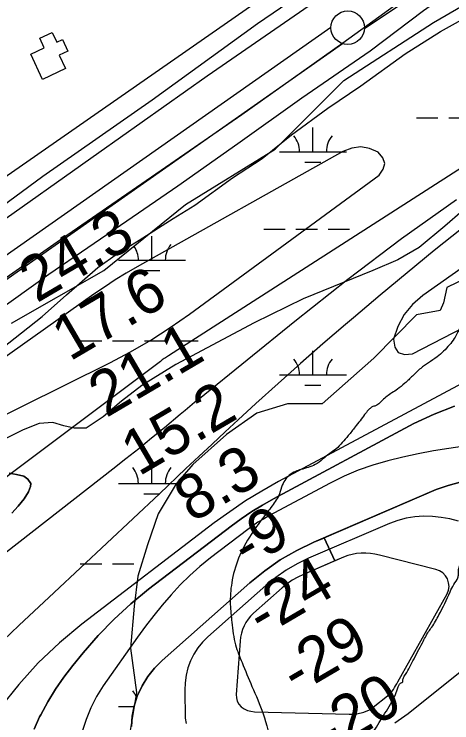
# Model space of a CAD drawing. Extents: x 3445503 to 3483459, y 540493 to 566012.
# Drawn here: x 3474367 to 3475020, y 552730 to 553787 of the extents above; entities that cross this region are included whole.
import ezdxf

# ---------------------------------------------------------------- set-up
doc = ezdxf.new("R2010")
doc.units = 0
for name, color, linetype in [('V-BLDG-OTLN', 7, 'Continuous'), ('V-FLOD-BASE', 7, 'Continuous'), ('V-LEVE-TOET', 7, 'Continuous'), ('V-RIVR-EDGE', 7, 'Continuous'), ('V-RIVR-RANG', 7, 'Continuous'), ('V-ROAD-CNTR', 7, 'Continuous'), ('V-SITE-VEGE', 7, 'Continuous'), ('V-SURV-LINE', 7, 'Continuous'), ('V-TOPO-DPTH', 7, 'Continuous'), ('V-TOPO-MINR', 7, 'Continuous'), ('V-TOPO-SHOR', 7, 'Continuous'), ('V-TOPO-WATR', 7, 'Continuous'), ('V-WETL-SWMP', 7, 'Continuous')]:
    doc.layers.add(name, color=color, linetype=linetype)

msp = doc.modelspace()

# ---------------------------------------------------------------- linework, layer by layer
at = {"layer": 'V-BLDG-OTLN'}
msp.add_lwpolyline([(3474443.6, 553705.4), (3474409.4, 553689.3), (3474391.9, 553726.7), (3474412.1, 553736.1), (3474405.3, 553750.6), (3474424.1, 553759.4), (3474430.9, 553744.7), (3474439.1, 553748.6), (3474447.2, 553731.2), (3474434.4, 553725.2)], close=True, dxfattribs=at)
at = {"layer": 'V-FLOD-BASE'}
msp.add_lwpolyline([(3473945, 553098.8), (3473974.9, 553126.9), (3473998, 553144.4), (3474048.5, 553181.1), (3474173, 553268.2), (3474303.5, 553358.1), (3474431.6, 553447.2), (3474557.7, 553534), (3474706.8, 553636.7), (3474857.6, 553743.8), (3474979.8, 553832.1), (3475055.7, 553883.9), (3475177.4, 553961.6), (3475328.5, 554061.9), (3475465.7, 554151.8), (3475610, 554247.4), (3475765.9, 554350.5)], dxfattribs=at)
at = {"layer": 'V-LEVE-TOET'}
for points in [[(3475778, 554440.2), (3475667.3, 554368.3), (3475544.6, 554285), (3475424.3, 554206.5), (3475314.8, 554137.3), (3475128.6, 554015), (3474973.2, 553913), (3474822.1, 553809.4), (3474655, 553694), (3474493.4, 553579.8), (3474327.5, 553462.5)], [(3474309.4, 553320.9), (3474419, 553398.8), (3474535.3, 553478.2), (3474611.3, 553530.6), (3474700.8, 553593.6), (3474796.4, 553661.6), (3474898.3, 553732), (3474977.9, 553791.9), (3475052.3, 553844.7)]]:
    msp.add_lwpolyline(points, dxfattribs=at)
at = {"layer": 'V-RIVR-EDGE'}
for points in [[(3475181.1, 553521.4), (3475173.8, 553508.9), (3475166.8, 553502), (3475160.2, 553491.6), (3475155.6, 553485.3), (3475153.2, 553480.8), (3475149, 553472.5), (3475140.6, 553459.3), (3475134.7, 553453.4), (3475129.1, 553447.5), (3475122.8, 553437.8), (3475119, 553429.1), (3475114.8, 553426.3), (3475103.3, 553411.4), (3475089.7, 553395.5), (3475076.8, 553378.8), (3475056.9, 553352.4), (3475044.7, 553333), (3475038.8, 553326.1), (3475033.5, 553319.8), (3475028.3, 553310.8), (3475024.1, 553303.1), (3475016.8, 553293.4), (3474998.3, 553275.4), (3474985.4, 553266.7), (3474973.9, 553258.4), (3474961.7, 553247), (3474950.2, 553236.2), (3474939.1, 553227.2), (3474931.1, 553222), (3474916.8, 553210.9), (3474905.3, 553202.3), (3474902.5, 553201.6), (3474898.4, 553198.8), (3474895.6, 553196), (3474890.3, 553189.5), (3474883.4, 553180.4), (3474876, 553171.1), (3474865.9, 553158.2), (3474856.9, 553147.8), (3474847.5, 553138.1), (3474838.1, 553131.5), (3474827.6, 553122.9), (3474816.5, 553114.9), (3474806, 553110.8), (3474795.2, 553107.6), (3474786.9, 553104.9), (3474777.8, 553099), (3474772.6, 553093.5), (3474767.4, 553084.4), (3474763.2, 553071.6), (3474752.3, 553053.5), (3474737.7, 553034.4), (3474720.9, 553010.8), (3474702.1, 552975.4), (3474691.9, 552938.6), (3474689.8, 552906.6), (3474692.1, 552879.9), (3474697.6, 552846.1), (3474707.3, 552819.7), (3474722.1, 552784.2), (3474738.7, 552743.5), (3474752.9, 552696.5), (3474757.3, 552678.1), (3474758.4, 552672.2), (3474762.5, 552670.1), (3474763.9, 552666.9), (3474765.6, 552651.3), (3474767.3, 552626.9), (3474766.5, 552599.5), (3474764.4, 552579), (3474760.9, 552576.2), (3474758.1, 552571), (3474748.3, 552544.6), (3474738.8, 552514.4), (3474733.3, 552502.9), (3474726.6, 552491.5), (3474719.6, 552484.2), (3474712.7, 552480.7), (3474708.5, 552480.4), (3474706.4, 552477.3), (3474707.1, 552473.4), (3474709.9, 552468.2), (3474709.9, 552460.9), (3474696.9, 552440.1), (3474641.2, 552383.9), (3474625.5, 552373.2), (3474620.3, 552369.4), (3474612.3, 552363.1), (3474586.8, 552342), (3474577.8, 552333.3), (3474572.6, 552327.8), (3474567.7, 552322.6), (3474552.7, 552312.2), (3474533.2, 552301.4), (3474518.6, 552294.2), (3474503.6, 552286.9), (3474483.8, 552276.2), (3474456.3, 552259.6), (3474452.1, 552256.1), (3474448.3, 552249.5), (3474447.6, 552246.4), (3474445.8, 552244.6), (3474442, 552242.6), (3474423.6, 552239.8), (3474398.5, 552236.4), (3474378.7, 552230.6), (3474354, 552220.2), (3474337.3, 552210.8), (3474322.6, 552201.5), (3474317.1, 552193.9), (3474311.5, 552189), (3474306.3, 552187.6), (3474301.8, 552187.3), (3474289.9, 552188), (3474264.5, 552177), (3474244.7, 552170.8), (3474214.1, 552163.9), (3474195.3, 552161.8), (3474169.6, 552155.6), (3474162.6, 552156), (3474160.2, 552157.1), (3474159.2, 552158.8), (3474159.2, 552162.3), (3474157.1, 552163), (3474155, 552161.9), (3474153.6, 552159.9), (3474152.9, 552152.9), (3474151.8, 552151.5), (3474148, 552150.1), (3474139.3, 552150.2), (3474134.1, 552154.7), (3474130.3, 552155.4), (3474112.6, 552151.6), (3474100.4, 552150.3), (3474092.7, 552148.2), (3474084, 552143), (3474071.1, 552130.5), (3474062.1, 552116.3), (3474057.2, 552112.5), (3474047.4, 552109), (3474037.7, 552107.3)], [(3476388.1, 553521.8), (3476367.9, 553510.1), (3476350.1, 553504.6), (3476333.8, 553499.1), (3476332.4, 553497.7), (3476331.3, 553496.3), (3476329.2, 553492.9), (3476325.4, 553487.3), (3476323, 553484.9), (3476314.6, 553483.2), (3476300.4, 553480.8), (3476282.3, 553474.5), (3476263.8, 553468), (3476242.6, 553464.9), (3476229.8, 553466.3), (3476220, 553468.4), (3476213.8, 553468.1), (3476201.3, 553467.8), (3476183.2, 553462.3), (3476168.2, 553455.4), (3476144.9, 553446.4), (3476117.7, 553437.1), (3476090.6, 553424.6), (3476064.5, 553411.8), (3476041.9, 553399), (3476027.9, 553391), (3476012.6, 553381.4), (3475990.7, 553368.9), (3475976.4, 553362), (3475961.8, 553355.8), (3475938.8, 553343.3), (3475919, 553332.2), (3475892.2, 553315.6), (3475871.6, 553305.6), (3475841.7, 553294.5), (3475802.4, 553281.4), (3475786, 553273.8), (3475755.1, 553256.5), (3475732.1, 553244.7), (3475717.1, 553236.1), (3475707, 553232.6), (3475686.2, 553228.9), (3475663.2, 553225.4), (3475621.1, 553209.5), (3475596.7, 553197.4), (3475572.4, 553187.4), (3475548.7, 553178.1), (3475524.4, 553169.8), (3475493.1, 553158.4), (3475469.4, 553146), (3475453, 553133.8), (3475439.8, 553121.4), (3475432.1, 553113), (3475426.5, 553108.9), (3475419.6, 553101.9), (3475412.2, 553092.2), (3475405.6, 553082.2), (3475403.2, 553076.9), (3475399.3, 553074.2), (3475388.9, 553068.3), (3475377.7, 553057.2), (3475350.9, 553019.4), (3475319.8, 552975.6), (3475303.8, 552954.1), (3475290.9, 552935), (3475270.6, 552902.4), (3475252.5, 552867), (3475235.7, 552828.1), (3475215.8, 552780.5), (3475198.6, 552739.2), (3475173.5, 552693.7), (3475143.5, 552655.2), (3475115.6, 552627.5), (3475090.9, 552611.2), (3475061.7, 552598.4), (3475048.1, 552592.2), (3474995.9, 552564.8), (3474927.7, 552532.7), (3474892.5, 552515), (3474854.2, 552502.6), (3474817, 552490.9), (3474812.1, 552490.2), (3474811.1, 552491.6), (3474811.5, 552496.1), (3474819.5, 552514.5), (3474823.3, 552519.7), (3474825.4, 552529.5), (3474826.8, 552533.3), (3474828.9, 552532.6), (3474830, 552535.7), (3474828.3, 552542.7), (3474828.6, 552552.1), (3474836.3, 552571.2), (3474839.5, 552587.8), (3474840.2, 552597.2), (3474846.2, 552611.8), (3474860.1, 552643.4), (3474886.7, 552689.6), (3474920.5, 552744.1), (3474936.2, 552772.2), (3474940.4, 552783.6), (3474942.5, 552787.8), (3474943.9, 552789.2), (3474947.1, 552790.9), (3474947.4, 552794.4), (3474949.5, 552799.3), (3474962.4, 552822.2), (3474976.4, 552849.3), (3474985.8, 552865.9), (3474990.4, 552872.5), (3475001.2, 552890.9), (3475018, 552925.3), (3475023.2, 552936), (3475029.5, 552946.1), (3475030.2, 552951.3), (3475030.2, 552956.9), (3475032, 552963.5), (3475036.2, 552976.3), (3475039.3, 552980.9), (3475039.7, 552984.7), (3475042.8, 552992.7), (3475047.7, 553003.1), (3475074.7, 553075), (3475081.3, 553093.4), (3475086.5, 553103.1), (3475096, 553119.1), (3475106.8, 553147.2), (3475122.2, 553181.6), (3475144.5, 553213.2), (3475168.6, 553253.8), (3475185.7, 553278.1), (3475197.2, 553290.9), (3475210.5, 553309.3), (3475215.3, 553317.3), (3475219.2, 553328), (3475224.8, 553337.4), (3475234.9, 553350.9), (3475243.3, 553370.4), (3475253.1, 553390.2), (3475270.2, 553414.5), (3475300.8, 553446.4), (3475317.9, 553465.1), (3475331.9, 553478.6), (3475345.8, 553494.2), (3475358.3, 553503.3), (3475364.3, 553509.5), (3475372.3, 553520.9)]]:
    msp.add_spline(points, degree=3, dxfattribs=at)
at = {"layer": 'V-ROAD-CNTR'}
msp.add_lwpolyline([(3472901.8, 552529.6), (3473048.7, 552629.4), (3473418.9, 552887), (3474107.4, 553372.8), (3474770.6, 553834.4), (3475389.1, 554249.8), (3475925.2, 554602.8)], dxfattribs=at)
at = {"layer": 'V-SITE-VEGE'}
for points in [[(3474337.4, 553279.7), (3474409.1, 553335.9), (3474445.1, 553367.9), (3474492.1, 553408.6), (3474521.6, 553429.6), (3474553.5, 553449.8), (3474604.4, 553481.7), (3474637, 553502), (3474692.8, 553542.5), (3474737.4, 553571.3), (3474781.2, 553606.4), (3474835.4, 553646.2), (3474884.8, 553679.7), (3474950.9, 553727.2), (3475003.5, 553760.7), (3475044, 553783.2)], [(3475036.3, 553493.1), (3475009.9, 553470.4), (3474971.7, 553438.4), (3474939.8, 553420.5), (3474902.5, 553404.3), (3474798.5, 553361.9), (3474725.4, 553326.3), (3474608.5, 553264.2), (3474557.5, 553233.1), (3474527.2, 553209.7), (3474500.1, 553186.3), (3474474.6, 553169.1), (3474456.5, 553169.3), (3474441.5, 553172.6), (3474424.9, 553177.6), (3474404.3, 553176.2), (3474380.5, 553166.9), (3474348.7, 553150.7)]]:
    msp.add_lwpolyline(points, dxfattribs=at)
at = {"layer": 'V-SURV-LINE'}
for points in [[(3476426.9, 554793.3), (3474890, 553764.9)], [(3472973.9, 552458.7), (3474840, 553767.1)], [(3474857.3, 553742.5), (3472991.1, 552434.1)]]:
    msp.add_lwpolyline(points, dxfattribs=at)
msp.add_circle((3474865, 553766.3), 25, dxfattribs=at)
at = {"layer": 'V-TOPO-DPTH'}
for points in [[(3475035, 553466.7), (3474994.2, 553434), (3474953.7, 553401), (3474913.4, 553367.6), (3474873.5, 553333.9), (3474861.7, 553323.9), (3474828, 553294.8), (3474794.4, 553265.5), (3474761.1, 553235.8), (3474728.1, 553205.8), (3474701.7, 553181.6), (3474682, 553163.6), (3474662.5, 553145.4), (3474643, 553127.2), (3474623.5, 553108.9), (3474584, 553071.6), (3474544.8, 553034.6), (3474505.6, 552997.7), (3474466.3, 552960.8), (3474426.9, 552924), (3474374.1, 552874.8), (3474351.4, 552853)], [(3475024.3, 553202), (3474993.8, 553190), (3474963.9, 553176), (3474754.4, 553064), (3474737.9, 553054.6), (3474721.8, 553044.8), (3474706.2, 553034.2), (3474690.9, 553023.1), (3474567.8, 552929.1), (3474541.5, 552907.5), (3474516.2, 552884.6), (3474492.6, 552860.1), (3474470.2, 552834.3), (3474454.7, 552815.3), (3474441.4, 552797.8), (3474428.9, 552779.9), (3474417.4, 552761.2), (3474406.8, 552742), (3474405.2, 552739.1), (3474397, 552720.7)], [(3474397, 552720.7), (3474405.2, 552739.1), (3474406.8, 552742), (3474417.4, 552761.2), (3474428.9, 552779.9), (3474441.4, 552797.8), (3474454.7, 552815.3), (3474470.2, 552834.3), (3474492.6, 552860.1), (3474516.2, 552884.6), (3474541.5, 552907.5), (3474567.8, 552929.1), (3474690.9, 553023.1), (3474706.2, 553034.2), (3474721.8, 553044.8), (3474737.9, 553054.6), (3474754.4, 553064), (3474963.9, 553176), (3474993.8, 553190), (3475024.3, 553202)], [(3474542.4, 552724.5), (3474543.2, 552739.8), (3474546.2, 552754.8), (3474550.9, 552769.5), (3474551.3, 552770.7), (3474558.3, 552785.2), (3474566.6, 552798.9), (3474576.7, 552811.3), (3474588, 552822.8), (3474719, 552938.7), (3474741.2, 552956.5), (3474764.4, 552972.8), (3474789, 552986.9), (3474814.6, 552999.4), (3474996.8, 553077.6), (3475014.7, 553084), (3475032.9, 553088.9)], [(3474829.9, 553005.9), (3474996.8, 553077.6), (3475014.7, 553084), (3475032.9, 553088.9)], [(3474827.8, 553005), (3474829.9, 553005.9), (3474845.8, 552971.4), (3474842.2, 552969.9), (3474798.9, 552951.3), (3474790.4, 552947.1), (3474782.2, 552942.5), (3474774.4, 552937), (3474767, 552931.1), (3474724.2, 552893.2), (3474720, 552889), (3474716.3, 552884.6), (3474713.1, 552879.7), (3474710.3, 552874.5), (3474708.1, 552869), (3474706.4, 552863.4), (3474705.2, 552857.7), (3474704.4, 552851.8), (3474698.4, 552772.4), (3474698.8, 552767.1), (3474700, 552762.2), (3474702.6, 552757.9), (3474706.1, 552753.9), (3474710.6, 552750.8), (3474715.3, 552748.4), (3474720.5, 552747.1), (3474725.9, 552746.3), (3474867.4, 552742.7), (3474868.8, 552742.7), (3474871.6, 552742.6), (3474874.4, 552742.6), (3474877.2, 552743), (3474878.6, 552743.3), (3474888.9, 552745.9), (3474892.7, 552747.2), (3474896.4, 552748.7), (3474899.9, 552750.8), (3474903.2, 552753.1), (3474924.5, 552770.1), (3474926.9, 552772.3), (3474929.2, 552774.6), (3474931.2, 552777.1), (3474933.1, 552779.7), (3474934.8, 552782.5), (3474936.5, 552785.2), (3474938.2, 552788.1), (3474939.8, 552790.9), (3475013.2, 552922.2), (3475015.3, 552927.7), (3475016.3, 552933.2)], [(3475016.3, 552933.2), (3475015.6, 552938.8), (3475014, 552944.4), (3475010.8, 552949.3), (3475006.9, 552953.5), (3475002.1, 552956.5), (3474996.6, 552958.7), (3474912.2, 552979.8), (3474905.5, 552981.2), (3474898.8, 552982.2), (3474891.9, 552982.7), (3474885.1, 552982.8), (3474878.3, 552982.2), (3474871.6, 552981.1), (3474865.1, 552979.3), (3474858.6, 552977), (3474845.8, 552971.4), (3474829.9, 553005.9)], [(3474542.4, 552724.5), (3474543.2, 552739.8), (3474546.2, 552754.8), (3474550.9, 552769.5), (3474551.3, 552770.7), (3474558.3, 552785.2), (3474566.6, 552798.9), (3474576.7, 552811.3), (3474588, 552822.8), (3474719, 552938.7), (3474741.2, 552956.5), (3474764.4, 552972.8), (3474789, 552986.9), (3474814.6, 552999.4), (3474827.8, 553005)], [(3475016.3, 552933.2), (3475015.6, 552938.8), (3475014, 552944.4), (3475010.8, 552949.3), (3475006.9, 552953.5), (3475002.1, 552956.5), (3474996.6, 552958.7), (3474912.2, 552979.8), (3474905.5, 552981.2), (3474898.8, 552982.2), (3474891.9, 552982.7), (3474885.1, 552982.8), (3474878.3, 552982.2), (3474871.6, 552981.1), (3474865.1, 552979.3), (3474858.6, 552977), (3474798.9, 552951.3), (3474790.4, 552947.1), (3474782.2, 552942.5), (3474774.4, 552937), (3474767, 552931.1), (3474724.2, 552893.2), (3474720, 552889), (3474716.3, 552884.6), (3474713.1, 552879.7), (3474710.3, 552874.5), (3474708.1, 552869), (3474706.4, 552863.4), (3474705.2, 552857.7), (3474704.4, 552851.8), (3474698.4, 552772.4), (3474698.8, 552767.1), (3474700, 552762.2), (3474702.6, 552757.9), (3474706.1, 552753.9), (3474710.6, 552750.8), (3474715.3, 552748.4), (3474720.5, 552747.1), (3474725.9, 552746.3), (3474867.4, 552742.7), (3474868.8, 552742.7), (3474871.6, 552742.6), (3474874.4, 552742.6), (3474877.2, 552743), (3474878.6, 552743.3), (3474888.9, 552745.9), (3474892.7, 552747.2), (3474896.4, 552748.7), (3474899.9, 552750.8), (3474903.2, 552753.1), (3474924.5, 552770.1), (3474926.9, 552772.3), (3474929.2, 552774.6), (3474931.2, 552777.1), (3474933.1, 552779.7), (3474934.8, 552782.5), (3474936.5, 552785.2), (3474938.2, 552788.1), (3474939.8, 552790.9), (3475013.2, 552922.2), (3475015.3, 552927.7), (3475016.3, 552933.2)]]:
    msp.add_lwpolyline(points, dxfattribs=at)
at = {"layer": 'V-TOPO-MINR'}
for points in [[(3477199, 554374.4), (3476221, 554289.2), (3476190.4, 554269.1), (3476159.7, 554249.2), (3476128.7, 554229.7), (3476097.5, 554210.4), (3475947.1, 554118.5), (3475840.6, 554053.5), (3475734, 553988.6), (3475627.4, 553923.9), (3475520.6, 553859.3), (3475326.3, 553741.9), (3475294.9, 553722.7), (3475263.7, 553703.5), (3475232.6, 553683.9), (3475201.6, 553664.2), (3474597.5, 553277.2), (3474595.9, 553276.2), (3474592.9, 553274.2), (3474591.3, 553273.1), (3474588.3, 553271), (3474586.8, 553269.9), (3474585.4, 553268.8), (3474023.6, 552847.5)], [(3474920.5, 553564.1), (3474917.4, 553572.5), (3474910.7, 553580.8), (3474897.6, 553586.1), (3474884.4, 553588.5), (3474871.1, 553586.6), (3474857.8, 553581.8), (3474551, 553409.8), (3474534.4, 553400.2), (3474518.1, 553390.2), (3474502.1, 553379.7), (3474486.2, 553368.9), (3474253.8, 553204.4)], [(3475270.3, 553573.3), (3474977.2, 553367.3), (3474961.9, 553353.8), (3474949.1, 553338.7), (3474940, 553321.1), (3474933.3, 553301.9), (3474935.5, 553290.1), (3474940.5, 553281.9), (3474949.6, 553279.2), (3474961.5, 553280), (3475329.8, 553469.8)], [(3474245.9, 553135.9), (3474509.9, 553266.8), (3474540.8, 553283.1), (3474571, 553300.4), (3474600.2, 553319.2), (3474628.9, 553339.1), (3474912.1, 553546.7), (3474918.1, 553555.5), (3474920.5, 553564.1)], [(3475027.3, 553509.9), (3474945.3, 553451.5), (3474865, 553390.7), (3474785.9, 553328.5), (3474643.6, 553213.2), (3474636.5, 553207.4), (3474629.3, 553201.5), (3474622.2, 553195.7), (3474615.1, 553189.8), (3474591.4, 553170), (3474572.3, 553154.3), (3474553.2, 553138.7), (3474533.9, 553123.3), (3474514.5, 553108), (3474192.2, 552857)], [(3475035, 553466.7), (3474994.2, 553434), (3474953.7, 553401), (3474913.4, 553367.6), (3474873.5, 553333.9), (3474861.7, 553323.9), (3474828, 553294.8), (3474794.4, 553265.5), (3474761.1, 553235.8), (3474728.1, 553205.8), (3474701.7, 553181.6), (3474682, 553163.6), (3474662.5, 553145.4), (3474643, 553127.2), (3474623.5, 553108.9), (3474584, 553071.6), (3474544.8, 553034.6), (3474505.6, 552997.7), (3474466.3, 552960.8), (3474426.9, 552924), (3474374.1, 552874.8), (3474351.4, 552853)], [(3475101.6, 553271.3), (3474761.6, 553089.5), (3474736.8, 553075.5), (3474712.5, 553060.7), (3474689, 553044.7), (3474665.9, 553028), (3474468.3, 552877.1), (3474434.8, 552849.2), (3474403.1, 552819.5), (3474374, 552787.3), (3474346.7, 552753.4)], [(3475078.6, 553148.4), (3475015.7, 553139.1), (3474992.8, 553135.4), (3474970, 553131.2), (3474947.4, 553126.2), (3474924.8, 553120.8), (3474902.6, 553114.3), (3474880.8, 553106.7), (3474859.6, 553097.6), (3474838.9, 553087.4), (3474747.2, 553038.4), (3474739.1, 553033.8), (3474731.1, 553029), (3474723.4, 553023.7), (3474715.8, 553018.2), (3474660.1, 552975.7), (3474644.5, 552963), (3474629.4, 552949.8), (3474615.1, 552935.6), (3474601.4, 552920.9), (3474588.3, 552905.6), (3474575.6, 552890), (3474563.3, 552874), (3474551.5, 552857.7), (3474500.2, 552784.9), (3474490.2, 552769), (3474481.4, 552752.5), (3474474.4, 552735.1), (3474468.5, 552717.2)], [(3475032.9, 553088.9), (3475014.7, 553084), (3474996.8, 553077.6), (3474814.6, 552999.4), (3474789, 552986.9), (3474764.4, 552972.8), (3474741.2, 552956.5), (3474719, 552938.7), (3474588, 552822.8), (3474576.7, 552811.3), (3474566.6, 552798.9), (3474558.3, 552785.2), (3474551.3, 552770.7), (3474550.9, 552769.5), (3474546.2, 552754.8), (3474543.2, 552739.8), (3474542.4, 552724.5)], [(3475030.5, 553030.8), (3475017.6, 553033.9), (3475004.6, 553036.2), (3474991.5, 553037.4), (3474978.3, 553037.9), (3474965.2, 553036.9), (3474952.3, 553035), (3474939.7, 553031.6), (3474927.3, 553027.1), (3474806.7, 552975.3), (3474789.7, 552967), (3474773.3, 552957.7), (3474757.8, 552946.8), (3474743, 552934.9), (3474656.4, 552858.3), (3474648.5, 552850.3), (3474641.4, 552841.7), (3474635.5, 552832.3), (3474630.4, 552822.3), (3474626.6, 552811.7), (3474623.8, 552800.9), (3474622.3, 552789.8), (3474621.8, 552778.6), (3474622.6, 552736.8), (3474623.8, 552728.8)], [(3475016.3, 552933.2), (3475015.6, 552938.8), (3475014, 552944.4), (3475010.8, 552949.3), (3475006.9, 552953.5), (3475002.1, 552956.5), (3474996.6, 552958.7), (3474912.2, 552979.8), (3474905.5, 552981.2), (3474898.8, 552982.2), (3474891.9, 552982.7), (3474885.1, 552982.8), (3474878.3, 552982.2), (3474871.6, 552981.1), (3474865.1, 552979.3), (3474858.6, 552977), (3474798.9, 552951.3), (3474790.4, 552947.1), (3474782.2, 552942.5), (3474774.4, 552937), (3474767, 552931.1), (3474724.2, 552893.2), (3474720, 552889), (3474716.3, 552884.6), (3474713.1, 552879.7), (3474710.3, 552874.5), (3474708.1, 552869), (3474706.4, 552863.4), (3474705.2, 552857.7), (3474704.4, 552851.8), (3474698.4, 552772.4), (3474698.8, 552767.1), (3474700, 552762.2), (3474702.6, 552757.9), (3474706.1, 552753.9), (3474710.6, 552750.8), (3474715.3, 552748.4), (3474720.5, 552747.1), (3474725.9, 552746.3), (3474867.4, 552742.7), (3474868.8, 552742.7), (3474871.6, 552742.6), (3474874.4, 552742.6), (3474877.2, 552743), (3474878.6, 552743.3), (3474888.9, 552745.9), (3474892.7, 552747.2), (3474896.4, 552748.7), (3474899.9, 552750.8), (3474903.2, 552753.1), (3474924.5, 552770.1), (3474926.9, 552772.3), (3474929.2, 552774.6), (3474931.2, 552777.1), (3474933.1, 552779.7), (3474934.8, 552782.5), (3474936.5, 552785.2), (3474938.2, 552788.1), (3474939.8, 552790.9), (3475013.2, 552922.2), (3475015.3, 552927.7), (3475016.3, 552933.2)], [(3474935.5, 552729.8), (3474955.2, 552743.6), (3475095.2, 552855.7), (3475101.8, 552862.5), (3475107.1, 552869.9), (3475110.5, 552878.4), (3475112.6, 552887.7), (3475113.5, 552897.5), (3475114.2, 552907.3), (3475114.6, 552917.2), (3475114.9, 552927), (3475115.5, 552964.1), (3475114.7, 552973.3), (3475112.8, 552982.1)]]:
    msp.add_lwpolyline(points, dxfattribs=at)
at = {"layer": 'V-TOPO-SHOR'}
for points in [[(3475875.9, 554535.8), (3475687.2, 554404.7), (3475505.8, 554287.1), (3475314, 554162.9), (3475124.5, 554039.4), (3474927.1, 553906.1), (3474730.4, 553772), (3474572.9, 553658.1), (3474410.1, 553544.7), (3474244.2, 553422.6), (3474081.9, 553313.5)], [(3474359.8, 553102), (3474370.8, 553100.3), (3474381.5, 553097.5), (3474387.7, 553093.1), (3474392, 553086.7), (3474391.6, 553082.4), (3474388.7, 553074.5), (3474381.9, 553063.9), (3474373.1, 553052.9), (3474363.9, 553042.4)]]:
    msp.add_lwpolyline(points, dxfattribs=at)
at = {"layer": 'V-TOPO-WATR'}
msp.add_lwpolyline([(3475024.3, 553202), (3474993.8, 553190), (3474963.9, 553176), (3474754.4, 553064), (3474737.9, 553054.6), (3474721.8, 553044.8), (3474706.2, 553034.2), (3474690.9, 553023.1), (3474567.8, 552929.1), (3474541.5, 552907.5), (3474516.2, 552884.6), (3474492.6, 552860.1), (3474470.2, 552834.3), (3474454.7, 552815.3), (3474441.4, 552797.8), (3474428.9, 552779.9), (3474417.4, 552761.2), (3474406.8, 552742), (3474405.2, 552739.1), (3474397, 552720.7)], dxfattribs=at)
at = {"layer": 'V-WETL-SWMP'}
for p, q in [((3474967.7, 553632.2), (3474999.7, 553632.2)), ((3475015.7, 553632.2), (3475047.7, 553632.2)), ((3474813.1, 553581.5), (3474813.1, 553617.5)), ((3474763.1, 553581.5), (3474863.1, 553581.5)), ((3474801.1, 553566.1), (3474825.1, 553566.1)), ((3474739.7, 553466.1), (3474771.7, 553466.1)), ((3474787.7, 553466.1), (3474819.7, 553466.1)), ((3474835.7, 553466.1), (3474867.7, 553466.1)), ((3474572.7, 553419.6), (3474572.7, 553455.6)), ((3474522.7, 553419.6), (3474622.7, 553419.6)), ((3474560.7, 553404.2), (3474584.7, 553404.2)), ((3474465.8, 553299.6), (3474497.8, 553299.6)), ((3474513.8, 553299.6), (3474545.8, 553299.6)), ((3474561.8, 553299.6), (3474593.8, 553299.6)), ((3474609.8, 553299.6), (3474641.8, 553299.6)), ((3474813.1, 553248.8), (3474813.1, 553284.8)), ((3474763.1, 553248.8), (3474863.1, 553248.8)), ((3474801.1, 553233.4), (3474825.1, 553233.4)), ((3474572.7, 553087), (3474572.7, 553123)), ((3474522.7, 553087), (3474609.4, 553087)), ((3474560.7, 553071.5), (3474584.7, 553071.5)), ((3474465.8, 552966.9), (3474497.8, 552966.9)), ((3474513.8, 552966.9), (3474545.8, 552966.9)), ((3474522.7, 552754.3), (3474546.3, 552754.3))]:
    msp.add_line(p, q, dxfattribs=at)
for points in [[(3474363.2, 553325.6), (3474501, 553404.3), (3474623, 553502.7), (3474756.8, 553585.3), (3474859.1, 553687.7), (3474993, 553774.3), (3475115, 553845.1)], [(3475057.4, 553400.3), (3475013.1, 553378.8)], [(3475013.1, 553378.8), (3475008, 553356), (3475002.9, 553344.6), (3474967.5, 553338.3), (3474904.2, 553273.7), (3474827.1, 553205.4), (3474775.2, 553205.4), (3474729.6, 553191.4), (3474684.1, 553159.8), (3474633.9, 553115), (3474608.9, 553086.3), (3474582.1, 553041.6), (3474566, 552995.1), (3474551.7, 552948.6), (3474546.3, 552903.9), (3474541, 552841.3), (3474549.9, 552775.1), (3474539.2, 552712.5)], [(3474363.9, 553042.4), (3474373.1, 553052.9), (3474381.9, 553063.9), (3474388.7, 553074.5), (3474391.6, 553082.4), (3474392, 553086.7), (3474387.7, 553093.1), (3474381.5, 553097.5), (3474370.8, 553100.3), (3474359.8, 553102)]]:
    msp.add_lwpolyline(points, dxfattribs=at)
for centre, start, end in [((3474757.9, 553582), 359.2282, 40.7719), ((3474868.4, 553582), 139.2282, 180.7718), ((3474517.4, 553420.1), 359.2282, 35.6312), ((3474627.9, 553420.1), 139.2282, 180.7718), ((3474757.9, 553249.3), 359.2282, 40.7719), ((3474868.4, 553249.3), 139.2282, 180.7718), ((3474517.4, 553087.4), 359.2282, 40.7719), ((3474627.9, 553087.4), 139.2282, 180.7718), ((3474517.4, 552754.8), 26.038, 40.7719)]:
    msp.add_arc(centre, 35.2, start, end, dxfattribs=at)

# ---------------------------------------------------------------- texts
at = {"layer": 'V-RIVR-RANG'}
for s, p in [('24.3', (3474400.8, 553355.2)), ('17.6', (3474450, 553268.1)), ('21.1', (3474504.4, 553184.1)), ('15.2', (3474553.2, 553096.8)), ('8.3', (3474632.7, 553027.5)), ('-9', (3474714.9, 552959.7)), ('-24', (3474737.9, 552857.3)), ('-29', (3474788.7, 552771.2)), ('-20', (3474838.6, 552684.5))]:
    msp.add_text(s, height=67, rotation=30.3883, dxfattribs=at).set_placement(p)

doc.saveas('drawing.dxf')
